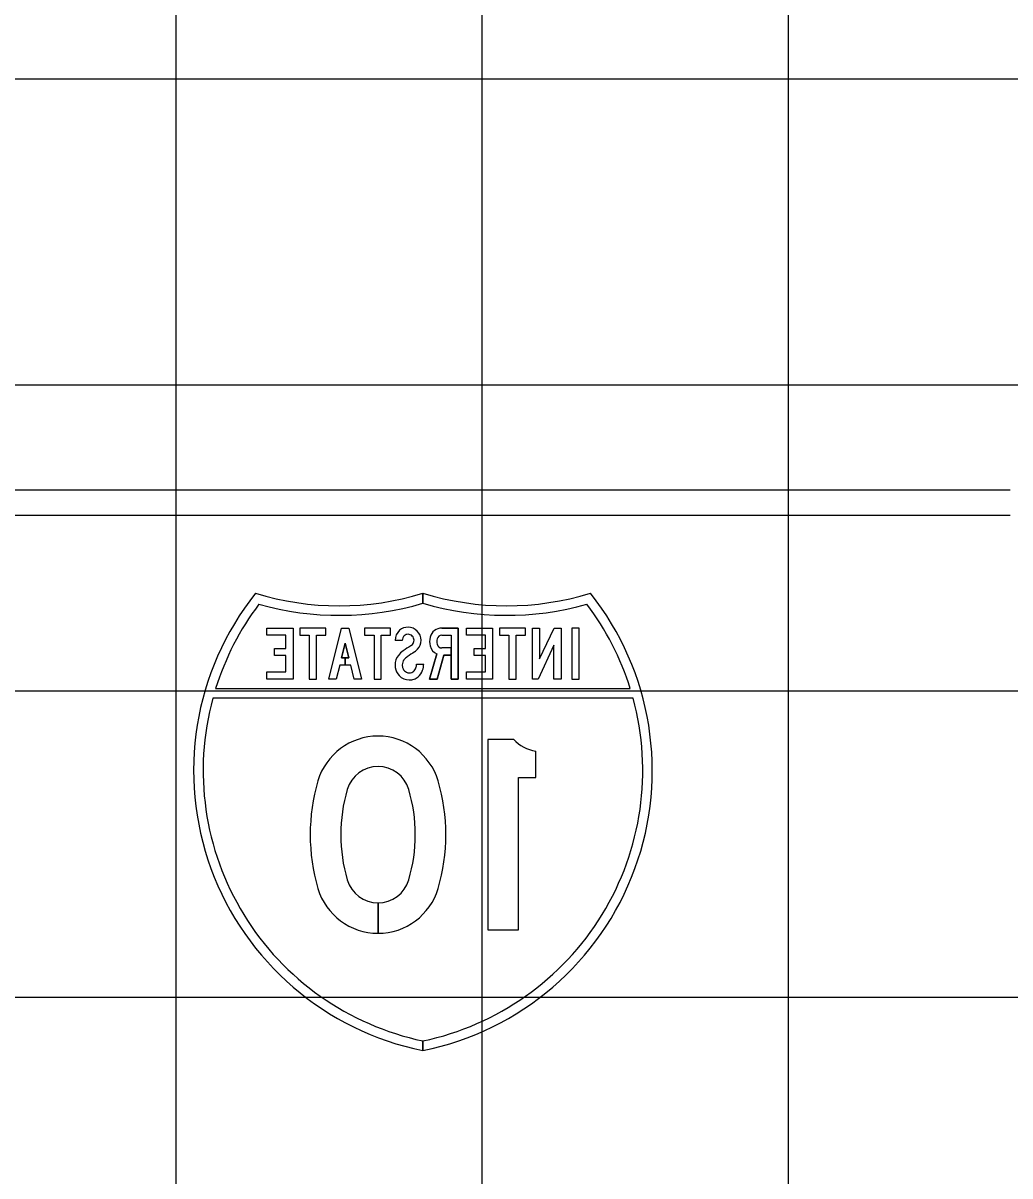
# Model space of a CAD drawing. Extents: x 1797809 to 2198143, y 249608 to 1237864.
# Drawn here: x 2197335.09 to 2197341.54, y 1237201.94 to 1237209.47 of the extents above; entities that cross this region are included whole.
import ezdxf

# ---------------------------------------------------------------- set-up
doc = ezdxf.new("R2010")
doc.units = 0
for name, color, linetype in [('GSBWFILL', 7, 'Continuous'), ('GSCOLORFILL', 7, 'Continuous'), ('GSOUTLINE', 7, 'Continuous'), ('GSSHT', 7, 'Continuous')]:
    doc.layers.add(name, color=color, linetype=linetype)

msp = doc.modelspace()

# ---------------------------------------------------------------- linework, layer by layer
at = {"layer": 'GSBWFILL'}
for p, q in [((2197337.8246, 1237205.3875), (2197337.8246, 1237205.3875)), ((2197337.4081, 1237203.722), (2197337.4081, 1237203.5228)), ((2197337.4081, 1237203.5228), (2197337.4081, 1237203.722))]:
    msp.add_line(p, q, dxfattribs=at)
for points in [[(2197336.8058, 1237205.2309), (2197336.8058, 1237205.3375), (2197336.7326, 1237205.3375), (2197336.7326, 1237205.3842), (2197336.8058, 1237205.3842), (2197336.8058, 1237205.4709), (2197336.6821, 1237205.4709), (2197336.6821, 1237205.5176), (2197336.8526, 1237205.5176), (2197336.8526, 1237205.1842), (2197336.6821, 1237205.1842), (2197336.6821, 1237205.2309)], [(2197337.006, 1237205.4709), (2197337.0678, 1237205.4709), (2197337.0678, 1237205.5176), (2197336.8973, 1237205.5176), (2197336.8973, 1237205.4709), (2197336.9592, 1237205.4709), (2197336.9592, 1237205.1842), (2197337.006, 1237205.1842)], [(2197337.1939, 1237205.3225), (2197337.218, 1237205.3225), (2197337.1939, 1237205.4185), (2197337.1699, 1237205.3225), (2197337.1939, 1237205.3225), (2197337.1939, 1237205.2759), (2197337.1582, 1237205.2759), (2197337.1352, 1237205.1842), (2197337.087, 1237205.1842), (2197337.1705, 1237205.5176), (2197337.2173, 1237205.5176), (2197337.3009, 1237205.1842), (2197337.2527, 1237205.1842), (2197337.2297, 1237205.2759), (2197337.1939, 1237205.2759)], [(2197337.4287, 1237205.4709), (2197337.4906, 1237205.4709), (2197337.4906, 1237205.5176), (2197337.3201, 1237205.5176), (2197337.3201, 1237205.4709), (2197337.3819, 1237205.4709), (2197337.3819, 1237205.1842), (2197337.4287, 1237205.1842)], [(2197338.1101, 1237205.2309), (2197338.1101, 1237205.3375), (2197338.0368, 1237205.3375), (2197338.0368, 1237205.3842), (2197338.1101, 1237205.3842), (2197338.1101, 1237205.4709), (2197337.9864, 1237205.4709), (2197337.9864, 1237205.5176), (2197338.1569, 1237205.5176), (2197338.1569, 1237205.1842), (2197337.9864, 1237205.1842), (2197337.9864, 1237205.2309)], [(2197338.3102, 1237205.4709), (2197338.3721, 1237205.4709), (2197338.3721, 1237205.5176), (2197338.2016, 1237205.5176), (2197338.2016, 1237205.4709), (2197338.2634, 1237205.4709), (2197338.2634, 1237205.1842), (2197338.3102, 1237205.1842)], [(2197338.4536, 1237205.1842), (2197338.4168, 1237205.1842), (2197338.4168, 1237205.5176), (2197338.4636, 1237205.5176), (2197338.4636, 1237205.3161), (2197338.5578, 1237205.5176), (2197338.604, 1237205.5176), (2197338.604, 1237205.1842), (2197338.5572, 1237205.1842), (2197338.5572, 1237205.4059)], [(2197338.7211, 1237205.5176), (2197338.6743, 1237205.5176), (2197338.6743, 1237205.1842), (2197338.7211, 1237205.1842)]]:
    msp.add_lwpolyline(points, close=True, dxfattribs=at)
for points in [[(2197337.8246, 1237205.4709), (2197337.8853, 1237205.4709), (2197337.8853, 1237205.1842), (2197337.9321, 1237205.1842), (2197337.9321, 1237205.5176), (2197337.8246, 1237205.5176)], [(2197337.5661, 1237205.4373), (2197337.5193, 1237205.4373)], [(2197337.7917, 1237205.3481), (2197337.7449, 1237205.1842), (2197337.7935, 1237205.1842), (2197337.8383, 1237205.3409), (2197337.8853, 1237205.3409), (2197337.8853, 1237205.3875), (2197337.8246, 1237205.3875)], [(2197337.6597, 1237205.2823), (2197337.7065, 1237205.2823)], [(2197338.2947, 1237204.7898), (2197338.1262, 1237204.7898), (2197338.1262, 1237203.5445), (2197338.326, 1237203.5445), (2197338.326, 1237204.5408), (2197338.4383, 1237204.5408), (2197338.4383, 1237204.714)]]:
    msp.add_lwpolyline(points, dxfattribs=at)
for centre, major_axis, ratio, start_param, end_param in [((2197337.6067, 1237205.4373), (-0.0874, 0), 0.997231, 5.433586, 6.283185), ((2197337.6039, 1237205.4404), (-0.0832, 0), 0.997231, 4.712389, 5.433586), ((2197337.6039, 1237205.4404), (-0.0364, 0), 0.997231, 4.712389, 5.433586), ((2197337.6039, 1237205.4375), (-0.0861, 0), 0.997231, 3.141593, 4.71239), ((2197337.6039, 1237205.4375), (-0.0393, 0), 0.997231, 3.141593, 4.712391), ((2197337.8246, 1237205.4392), (-0.0786, 0), 0.997234, 4.712389, 6.040819), ((2197337.6067, 1237205.4373), (-0.0406, 0), 0.997231, 5.433586, 6.283185), ((2197338.6902, 1237203.7538), (-1.9676, 0), 0.997231, 5.286521, 5.316431), ((2197337.5896, 1237205.4507), (-0.0589, 0), 0.997231, 2.144929, 2.390794), ((2197337.6038, 1237205.4375), (-0.0395, 0), 0.997231, 2.390794, 3.141593), ((2197337.6038, 1237205.4375), (-0.0863, 0), 0.997231, 2.390794, 3.141593), ((2197337.8652, 1237205.4292), (-0.1204, 0), 0.997234, 6.040819, 6.525551), ((2197337.8246, 1237205.4192), (-0.0786, 0), 0.997234, 0.242366, 1.13757), ((2197337.8652, 1237205.4292), (-0.0735, 0), 0.997234, 6.040819, 6.525551), ((2197337.8246, 1237205.4392), (-0.0318, 0), 0.997234, 4.712389, 6.040819), ((2197337.8246, 1237205.4192), (-0.0318, 0), 0.997234, 0.242366, 1.570796), ((2197337.6212, 1237205.2764), (-0.1018, 0), 0.997231, 5.621976, 6.283185), ((2197337.6544, 1237205.2506), (-0.144, 0), 0.997231, 5.316431, 5.621976), ((2197337.6544, 1237205.2506), (-0.0972, 0), 0.997231, 5.316431, 5.621976), ((2197338.6902, 1237203.7538), (-1.9208, 0), 0.997231, 5.286521, 5.316431), ((2197337.5896, 1237205.4507), (-0.1057, 0), 0.997231, 2.144929, 2.390794), ((2197337.6307, 1237205.2764), (-0.1113, 0), 0.997231, 0, 0.159472), ((2197337.6188, 1237205.2745), (-0.0993, 0), 0.997231, 0.159472, 0.745313), ((2197337.6212, 1237205.2764), (-0.055, 0), 0.997231, 5.621976, 6.283185), ((2197337.6307, 1237205.2764), (-0.0645, 0), 0.997231, 0, 0.159472), ((2197337.6188, 1237205.2745), (-0.0525, 0), 0.997231, 0.159472, 0.745313), ((2197337.6044, 1237205.2749), (-0.0541, 0), 0.997231, 2.280913, 2.802464), ((2197337.5832, 1237205.2823), (-0.0765, 0), 0.997231, 2.80247, 3.141573), ((2197337.5832, 1237205.2823), (-0.1233, 0), 0.997231, 2.802468, 3.141581), ((2197337.6123, 1237205.2685), (-0.0904, 0), 0.997231, 0.745313, 1.570796), ((2197337.6123, 1237205.2685), (-0.0436, 0), 0.997231, 0.745313, 1.570796), ((2197337.6123, 1237205.2759), (-0.051, 0), 0.997231, 1.570796, 1.901031), ((2197337.6123, 1237205.2759), (-0.0978, 0), 0.997231, 1.570796, 1.901031), ((2197337.6181, 1237205.259), (-0.0331, 0), 0.997231, 1.901031, 2.280913), ((2197337.6181, 1237205.259), (-0.0799, 0), 0.997231, 1.901031, 2.280913), ((2197337.6044, 1237205.2749), (-0.1009, 0), 0.997231, 2.280913, 2.802464), ((2197337.4081, 1237204.4036), (-0.4091, 0), 0.99723, 3.42787, 5.996908), ((2197338.4722, 1237204.951), (-0.24, 0), 0.99723, 0.738584, 1.429166), ((2197337.4081, 1237204.4036), (-0.2093, 0), 0.99723, 3.42787, 5.996908), ((2197338.2136, 1237204.1672), (-1.2487, 0), 0.99723, 5.996908, 6.569462), ((2197336.6027, 1237204.1672), (-1.2487, 0), 0.99723, 2.855316, 3.42787), ((2197338.2136, 1237204.1672), (-1.0489, 0), 0.99723, 5.996908, 6.569462), ((2197336.6027, 1237204.1672), (-1.0489, 0), 0.99723, 2.855316, 3.42787), ((2197337.4081, 1237203.9308), (-0.4091, 0), 0.99723, 0.286277, 1.570644), ((2197337.4081, 1237203.9308), (-0.2093, 0), 0.99723, 0.286277, 1.570498), ((2197337.4081, 1237203.9308), (-0.2093, 0), 0.99723, 1.570796, 2.855316), ((2197337.4081, 1237203.9308), (-0.4091, 0), 0.99723, 1.570796, 2.855316)]:
    msp.add_ellipse(centre, major_axis=major_axis, ratio=ratio, start_param=start_param, end_param=end_param, dxfattribs=at)
at = {"layer": 'GSCOLORFILL'}
for p, q in [((2197328.5503, 1237206.42), (2197341.5373, 1237206.42)), ((2197341.5373, 1237206.2535), (2197328.5503, 1237206.2535)), ((2197337.8246, 1237205.3875), (2197337.8246, 1237205.3875)), ((2197337.4081, 1237203.722), (2197337.4081, 1237203.5228)), ((2197337.4081, 1237203.5228), (2197337.4081, 1237203.722))]:
    msp.add_line(p, q, dxfattribs=at)
for points in [[(2197337.7015, 1237205.7445), (2197337.7015, 1237205.6795)], [(2197337.7016, 1237205.6795), (2197337.7016, 1237205.7446)], [(2197337.8246, 1237205.4709), (2197337.8853, 1237205.4709), (2197337.8853, 1237205.1842), (2197337.9321, 1237205.1842), (2197337.9321, 1237205.5176), (2197337.8246, 1237205.5176)], [(2197337.5661, 1237205.4373), (2197337.5193, 1237205.4373)], [(2197337.7917, 1237205.3481), (2197337.7449, 1237205.1842), (2197337.7935, 1237205.1842), (2197337.8383, 1237205.3409), (2197337.8853, 1237205.3409), (2197337.8853, 1237205.3875), (2197337.8246, 1237205.3875)], [(2197337.6597, 1237205.2823), (2197337.7065, 1237205.2823)], [(2197336.3471, 1237205.1219), (2197339.0561, 1237205.1219)], [(2197339.0742, 1237205.0597), (2197336.3289, 1237205.0596)], [(2197338.2947, 1237204.7898), (2197338.1262, 1237204.7898), (2197338.1262, 1237203.5445), (2197338.326, 1237203.5445), (2197338.326, 1237204.5408), (2197338.4383, 1237204.5408), (2197338.4383, 1237204.714)], [(2197337.7015, 1237202.8195), (2197337.7015, 1237202.7559)], [(2197337.7016, 1237202.7559), (2197337.7016, 1237202.8195)]]:
    msp.add_lwpolyline(points, dxfattribs=at)
for points in [[(2197336.8058, 1237205.2309), (2197336.8058, 1237205.3375), (2197336.7326, 1237205.3375), (2197336.7326, 1237205.3842), (2197336.8058, 1237205.3842), (2197336.8058, 1237205.4709), (2197336.6821, 1237205.4709), (2197336.6821, 1237205.5176), (2197336.8526, 1237205.5176), (2197336.8526, 1237205.1842), (2197336.6821, 1237205.1842), (2197336.6821, 1237205.2309)], [(2197337.006, 1237205.4709), (2197337.0678, 1237205.4709), (2197337.0678, 1237205.5176), (2197336.8973, 1237205.5176), (2197336.8973, 1237205.4709), (2197336.9592, 1237205.4709), (2197336.9592, 1237205.1842), (2197337.006, 1237205.1842)], [(2197337.1939, 1237205.3225), (2197337.218, 1237205.3225), (2197337.1939, 1237205.4185), (2197337.1699, 1237205.3225), (2197337.1939, 1237205.3225), (2197337.1939, 1237205.2759), (2197337.1582, 1237205.2759), (2197337.1352, 1237205.1842), (2197337.087, 1237205.1842), (2197337.1705, 1237205.5176), (2197337.2173, 1237205.5176), (2197337.3009, 1237205.1842), (2197337.2527, 1237205.1842), (2197337.2297, 1237205.2759), (2197337.1939, 1237205.2759)], [(2197337.4287, 1237205.4709), (2197337.4906, 1237205.4709), (2197337.4906, 1237205.5176), (2197337.3201, 1237205.5176), (2197337.3201, 1237205.4709), (2197337.3819, 1237205.4709), (2197337.3819, 1237205.1842), (2197337.4287, 1237205.1842)], [(2197338.1101, 1237205.2309), (2197338.1101, 1237205.3375), (2197338.0368, 1237205.3375), (2197338.0368, 1237205.3842), (2197338.1101, 1237205.3842), (2197338.1101, 1237205.4709), (2197337.9864, 1237205.4709), (2197337.9864, 1237205.5176), (2197338.1569, 1237205.5176), (2197338.1569, 1237205.1842), (2197337.9864, 1237205.1842), (2197337.9864, 1237205.2309)], [(2197338.3102, 1237205.4709), (2197338.3721, 1237205.4709), (2197338.3721, 1237205.5176), (2197338.2016, 1237205.5176), (2197338.2016, 1237205.4709), (2197338.2634, 1237205.4709), (2197338.2634, 1237205.1842), (2197338.3102, 1237205.1842)], [(2197338.4536, 1237205.1842), (2197338.4168, 1237205.1842), (2197338.4168, 1237205.5176), (2197338.4636, 1237205.5176), (2197338.4636, 1237205.3161), (2197338.5578, 1237205.5176), (2197338.604, 1237205.5176), (2197338.604, 1237205.1842), (2197338.5572, 1237205.1842), (2197338.5572, 1237205.4059)], [(2197338.7211, 1237205.5176), (2197338.6743, 1237205.5176), (2197338.6743, 1237205.1842), (2197338.7211, 1237205.1842)]]:
    msp.add_lwpolyline(points, close=True, dxfattribs=at)
for centre, major_axis, ratio, start_param, end_param in [((2197338.0762, 1237204.5861), (-1.8731, 0), 0.99723, 5.614181, 7.652606), ((2197337.1542, 1237207.531), (-1.8731, 0), 0.99723, 1.274249, 1.867325), ((2197337.327, 1237204.5861), (-1.8731, 0), 0.99723, 1.772154, 3.810597), ((2197338.2489, 1237207.531), (-1.8731, 0), 0.99723, 1.274249, 1.867344), ((2197338.0762, 1237204.5861), (-1.8107, 0), 0.99723, 5.637339, 5.981883), ((2197337.1542, 1237207.531), (-1.9356, 0), 0.99723, 1.296648, 1.857484), ((2197338.2489, 1237207.531), (-1.9356, 0), 0.99723, 1.284091, 1.844945), ((2197337.327, 1237204.5861), (-1.8107, 0), 0.99723, 3.442895, 3.787439), ((2197337.6067, 1237205.4373), (-0.0874, 0), 0.997231, 5.433586, 6.283185), ((2197337.6039, 1237205.4404), (-0.0832, 0), 0.997231, 4.712389, 5.433586), ((2197337.6039, 1237205.4404), (-0.0364, 0), 0.997231, 4.712389, 5.433586), ((2197337.6039, 1237205.4375), (-0.0861, 0), 0.997231, 3.141593, 4.71239), ((2197337.6039, 1237205.4375), (-0.0393, 0), 0.997231, 3.141593, 4.712391), ((2197337.8246, 1237205.4392), (-0.0786, 0), 0.997234, 4.712389, 6.040819), ((2197337.6067, 1237205.4373), (-0.0406, 0), 0.997231, 5.433586, 6.283185), ((2197338.6902, 1237203.7538), (-1.9676, 0), 0.997231, 5.286521, 5.316431), ((2197337.5896, 1237205.4507), (-0.0589, 0), 0.997231, 2.144929, 2.390794), ((2197337.6038, 1237205.4375), (-0.0395, 0), 0.997231, 2.390794, 3.141593), ((2197337.6038, 1237205.4375), (-0.0863, 0), 0.997231, 2.390794, 3.141593), ((2197337.8652, 1237205.4292), (-0.1204, 0), 0.997234, 6.040819, 6.525551), ((2197337.8246, 1237205.4192), (-0.0786, 0), 0.997234, 0.242366, 1.13757), ((2197337.8652, 1237205.4292), (-0.0735, 0), 0.997234, 6.040819, 6.525551), ((2197337.8246, 1237205.4392), (-0.0318, 0), 0.997234, 4.712389, 6.040819), ((2197337.8246, 1237205.4192), (-0.0318, 0), 0.997234, 0.242366, 1.570796), ((2197337.6212, 1237205.2764), (-0.1018, 0), 0.997231, 5.621976, 6.283185), ((2197337.6544, 1237205.2506), (-0.144, 0), 0.997231, 5.316431, 5.621976), ((2197337.6544, 1237205.2506), (-0.0972, 0), 0.997231, 5.316431, 5.621976), ((2197338.6902, 1237203.7538), (-1.9208, 0), 0.997231, 5.286521, 5.316431), ((2197337.5896, 1237205.4507), (-0.1057, 0), 0.997231, 2.144929, 2.390794), ((2197337.6307, 1237205.2764), (-0.1113, 0), 0.997231, 0, 0.159472), ((2197337.6188, 1237205.2745), (-0.0993, 0), 0.997231, 0.159472, 0.745313), ((2197337.6212, 1237205.2764), (-0.055, 0), 0.997231, 5.621976, 6.283185), ((2197337.6307, 1237205.2764), (-0.0645, 0), 0.997231, 0, 0.159472), ((2197337.6188, 1237205.2745), (-0.0525, 0), 0.997231, 0.159472, 0.745313), ((2197337.6044, 1237205.2749), (-0.0541, 0), 0.997231, 2.280913, 2.802464), ((2197337.5832, 1237205.2823), (-0.0765, 0), 0.997231, 2.80247, 3.141573), ((2197337.5832, 1237205.2823), (-0.1233, 0), 0.997231, 2.802468, 3.141581), ((2197337.6123, 1237205.2685), (-0.0904, 0), 0.997231, 0.745313, 1.570796), ((2197337.6123, 1237205.2685), (-0.0436, 0), 0.997231, 0.745313, 1.570796), ((2197337.6123, 1237205.2759), (-0.051, 0), 0.997231, 1.570796, 1.901031), ((2197337.6123, 1237205.2759), (-0.0978, 0), 0.997231, 1.570796, 1.901031), ((2197337.6181, 1237205.259), (-0.0331, 0), 0.997231, 1.901031, 2.280913), ((2197337.6181, 1237205.259), (-0.0799, 0), 0.997231, 1.901031, 2.280913), ((2197337.6044, 1237205.2749), (-0.1009, 0), 0.997231, 2.280913, 2.802464), ((2197338.0762, 1237204.5861), (-1.8107, 0), 0.99723, 6.0178, 7.645562), ((2197337.327, 1237204.5861), (-1.8107, 0), 0.99723, 1.779197, 3.406979), ((2197337.4081, 1237204.4036), (-0.4091, 0), 0.99723, 3.42787, 5.996908), ((2197338.4722, 1237204.951), (-0.24, 0), 0.99723, 0.738584, 1.429166), ((2197337.4081, 1237204.4036), (-0.2093, 0), 0.99723, 3.42787, 5.996908), ((2197338.2136, 1237204.1672), (-1.2487, 0), 0.99723, 5.996908, 6.569462), ((2197336.6027, 1237204.1672), (-1.2487, 0), 0.99723, 2.855316, 3.42787), ((2197338.2136, 1237204.1672), (-1.0489, 0), 0.99723, 5.996908, 6.569462), ((2197336.6027, 1237204.1672), (-1.0489, 0), 0.99723, 2.855316, 3.42787), ((2197337.4081, 1237203.9308), (-0.4091, 0), 0.99723, 0.286277, 1.570644), ((2197337.4081, 1237203.9308), (-0.2093, 0), 0.99723, 0.286277, 1.570498), ((2197337.4081, 1237203.9308), (-0.2093, 0), 0.99723, 1.570796, 2.855316), ((2197337.4081, 1237203.9308), (-0.4091, 0), 0.99723, 1.570796, 2.855316)]:
    msp.add_ellipse(centre, major_axis=major_axis, ratio=ratio, start_param=start_param, end_param=end_param, dxfattribs=at)
at = {"layer": 'GSOUTLINE'}
for p, q in [((2197337.8246, 1237205.5176), (2197337.9321, 1237205.5176)), ((2197337.8246, 1237205.4709), (2197337.8246, 1237205.4709))]:
    msp.add_line(p, q, dxfattribs=at)
for points in [[(2197336.8058, 1237205.2309), (2197336.8058, 1237205.3375), (2197336.7326, 1237205.3375), (2197336.7326, 1237205.3842), (2197336.8058, 1237205.3842), (2197336.8058, 1237205.4709), (2197336.6821, 1237205.4709), (2197336.6821, 1237205.5176), (2197336.8526, 1237205.5176), (2197336.8526, 1237205.1842), (2197336.6821, 1237205.1842), (2197336.6821, 1237205.2309)], [(2197337.006, 1237205.4709), (2197337.0678, 1237205.4709), (2197337.0678, 1237205.5176), (2197336.8973, 1237205.5176), (2197336.8973, 1237205.4709), (2197336.9592, 1237205.4709), (2197336.9592, 1237205.1842), (2197337.006, 1237205.1842)], [(2197337.2297, 1237205.2759), (2197337.1582, 1237205.2759), (2197337.1352, 1237205.1842), (2197337.087, 1237205.1842), (2197337.1705, 1237205.5176), (2197337.2173, 1237205.5176), (2197337.3009, 1237205.1842), (2197337.2527, 1237205.1842)], [(2197337.4287, 1237205.4709), (2197337.4906, 1237205.4709), (2197337.4906, 1237205.5176), (2197337.3201, 1237205.5176), (2197337.3201, 1237205.4709), (2197337.3819, 1237205.4709), (2197337.3819, 1237205.1842), (2197337.4287, 1237205.1842)], [(2197338.1101, 1237205.2309), (2197338.1101, 1237205.3375), (2197338.0368, 1237205.3375), (2197338.0368, 1237205.3842), (2197338.1101, 1237205.3842), (2197338.1101, 1237205.4709), (2197337.9864, 1237205.4709), (2197337.9864, 1237205.5176), (2197338.1569, 1237205.5176), (2197338.1569, 1237205.1842), (2197337.9864, 1237205.1842), (2197337.9864, 1237205.2309)], [(2197338.3102, 1237205.4709), (2197338.3721, 1237205.4709), (2197338.3721, 1237205.5176), (2197338.2016, 1237205.5176), (2197338.2016, 1237205.4709), (2197338.2634, 1237205.4709), (2197338.2634, 1237205.1842), (2197338.3102, 1237205.1842)], [(2197338.4536, 1237205.1842), (2197338.4168, 1237205.1842), (2197338.4168, 1237205.5176), (2197338.4636, 1237205.5176), (2197338.4636, 1237205.3161), (2197338.5578, 1237205.5176), (2197338.604, 1237205.5176), (2197338.604, 1237205.1842), (2197338.5572, 1237205.1842), (2197338.5572, 1237205.4059)], [(2197338.7211, 1237205.5176), (2197338.6743, 1237205.5176), (2197338.6743, 1237205.1842), (2197338.7211, 1237205.1842)], [(2197337.1699, 1237205.3225), (2197337.1939, 1237205.4185), (2197337.218, 1237205.3225)]]:
    msp.add_lwpolyline(points, close=True, dxfattribs=at)
for points in [[(2197337.9321, 1237205.5176), (2197337.9321, 1237205.1842), (2197337.8853, 1237205.1842), (2197337.8853, 1237205.3409), (2197337.8383, 1237205.3409), (2197337.7935, 1237205.1842), (2197337.7449, 1237205.1842), (2197337.7917, 1237205.3481)], [(2197337.5661, 1237205.4373), (2197337.5193, 1237205.4373)], [(2197337.8246, 1237205.4709), (2197337.8853, 1237205.4709), (2197337.8853, 1237205.3875), (2197337.8246, 1237205.3875)], [(2197337.6597, 1237205.2823), (2197337.7065, 1237205.2823)], [(2197338.2947, 1237204.7898), (2197338.1262, 1237204.7898), (2197338.1262, 1237203.5445), (2197338.326, 1237203.5445), (2197338.326, 1237204.5408), (2197338.4383, 1237204.5408), (2197338.4383, 1237204.714)]]:
    msp.add_lwpolyline(points, dxfattribs=at)
for centre, major_axis, ratio, start_param, end_param in [((2197337.6067, 1237205.4373), (-0.0874, 0), 0.997231, 5.433586, 6.283185), ((2197337.6039, 1237205.4404), (-0.0832, 0), 0.997231, 4.712389, 5.433586), ((2197337.6039, 1237205.4404), (-0.0364, 0), 0.997231, 4.712389, 5.433586), ((2197337.6039, 1237205.4375), (-0.0861, 0), 0.997231, 3.141593, 4.71239), ((2197337.6039, 1237205.4375), (-0.0393, 0), 0.997231, 3.141593, 4.712391), ((2197337.8246, 1237205.4392), (-0.0786, 0), 0.997234, 4.712389, 6.040819), ((2197337.6067, 1237205.4373), (-0.0406, 0), 0.997231, 5.433586, 6.283185), ((2197338.6902, 1237203.7538), (-1.9676, 0), 0.997231, 5.286521, 5.316431), ((2197337.5896, 1237205.4507), (-0.0589, 0), 0.997231, 2.144929, 2.390794), ((2197337.6038, 1237205.4375), (-0.0395, 0), 0.997231, 2.390794, 3.141593), ((2197337.6038, 1237205.4375), (-0.0863, 0), 0.997231, 2.390794, 3.141593), ((2197337.8652, 1237205.4292), (-0.1204, 0), 0.997234, 6.040819, 6.525551), ((2197337.8246, 1237205.4192), (-0.0786, 0), 0.997234, 0.242366, 1.13757), ((2197337.8652, 1237205.4292), (-0.0735, 0), 0.997234, 6.040819, 6.525551), ((2197337.8246, 1237205.4392), (-0.0318, 0), 0.997234, 4.712389, 6.040819), ((2197337.8246, 1237205.4192), (-0.0318, 0), 0.997234, 0.242366, 1.570796), ((2197337.6212, 1237205.2764), (-0.1018, 0), 0.997231, 5.621976, 6.283185), ((2197337.6544, 1237205.2506), (-0.144, 0), 0.997231, 5.316431, 5.621976), ((2197337.6544, 1237205.2506), (-0.0972, 0), 0.997231, 5.316431, 5.621976), ((2197338.6902, 1237203.7538), (-1.9208, 0), 0.997231, 5.286521, 5.316431), ((2197337.5896, 1237205.4507), (-0.1057, 0), 0.997231, 2.144929, 2.390794), ((2197337.6307, 1237205.2764), (-0.1113, 0), 0.997231, 0, 0.159472), ((2197337.6188, 1237205.2745), (-0.0993, 0), 0.997231, 0.159472, 0.745313), ((2197337.6212, 1237205.2764), (-0.055, 0), 0.997231, 5.621976, 6.283185), ((2197337.6307, 1237205.2764), (-0.0645, 0), 0.997231, 0, 0.159472), ((2197337.6188, 1237205.2745), (-0.0525, 0), 0.997231, 0.159472, 0.745313), ((2197337.6044, 1237205.2749), (-0.0541, 0), 0.997231, 2.280913, 2.802464), ((2197337.5832, 1237205.2823), (-0.0765, 0), 0.997231, 2.80247, 3.141573), ((2197337.5832, 1237205.2823), (-0.1233, 0), 0.997231, 2.802468, 3.141581), ((2197337.6123, 1237205.2685), (-0.0904, 0), 0.997231, 0.745313, 1.570796), ((2197337.6123, 1237205.2685), (-0.0436, 0), 0.997231, 0.745313, 1.570796), ((2197337.6123, 1237205.2759), (-0.051, 0), 0.997231, 1.570796, 1.901031), ((2197337.6123, 1237205.2759), (-0.0978, 0), 0.997231, 1.570796, 1.901031), ((2197337.6181, 1237205.259), (-0.0331, 0), 0.997231, 1.901031, 2.280913), ((2197337.6181, 1237205.259), (-0.0799, 0), 0.997231, 1.901031, 2.280913), ((2197337.6044, 1237205.2749), (-0.1009, 0), 0.997231, 2.280913, 2.802464), ((2197337.4081, 1237204.4036), (-0.4091, 0), 0.99723, 3.42787, 5.996908), ((2197338.4722, 1237204.951), (-0.24, 0), 0.99723, 0.738584, 1.429166), ((2197337.4081, 1237204.4036), (-0.2093, 0), 0.99723, 3.42787, 5.996908), ((2197338.2136, 1237204.1672), (-1.2487, 0), 0.99723, 5.996908, 6.569462), ((2197336.6027, 1237204.1672), (-1.2487, 0), 0.99723, 2.855316, 3.42787), ((2197338.2136, 1237204.1672), (-1.0489, 0), 0.99723, 5.996908, 6.569462), ((2197336.6027, 1237204.1672), (-1.0489, 0), 0.99723, 2.855316, 3.42787), ((2197337.4081, 1237203.9308), (-0.4091, 0), 0.99723, 0.286277, 2.855316), ((2197337.4081, 1237203.9308), (-0.2093, 0), 0.99723, 0.286277, 2.855316)]:
    msp.add_ellipse(centre, major_axis=major_axis, ratio=ratio, start_param=start_param, end_param=end_param, dxfattribs=at)
at = {"layer": 'GSSHT'}
for p, q in [((2197336.0894, 1237163.1062), (2197336.0894, 1237223.1062)), ((2197338.0894, 1237163.1062), (2197338.0894, 1237223.1062)), ((2197340.0894, 1237163.1062), (2197340.0894, 1237223.1062)), ((2197288.0894, 1237209.1062), (2197408.0894, 1237209.1062)), ((2197288.0894, 1237207.1062), (2197408.0894, 1237207.1062)), ((2197288.0894, 1237205.1062), (2197408.0894, 1237205.1062)), ((2197288.0894, 1237203.1062), (2197408.0894, 1237203.1062))]:
    msp.add_line(p, q, dxfattribs=at)

doc.saveas('drawing.dxf')
